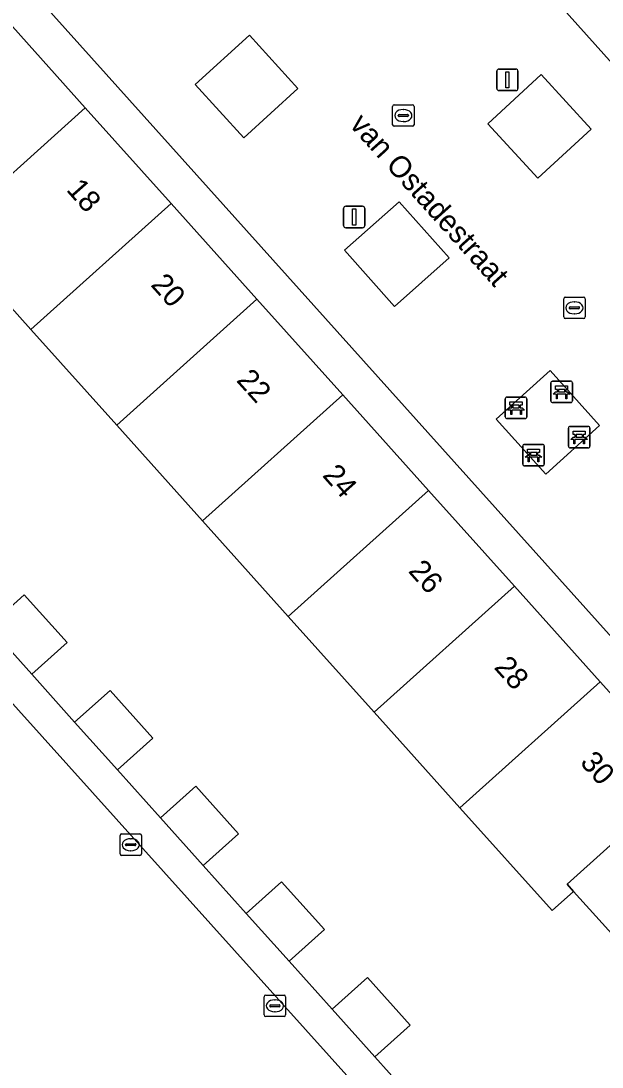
# Model space of a CAD drawing. Extents: x 162172 to 163187, y 382874 to 383685.
# Drawn here: x 162874.04 to 162901.13, y 383327.93 to 383376.66 of the extents above; entities that cross this region are included whole.
import ezdxf

# ---------------------------------------------------------------- set-up
doc = ezdxf.new("R2010")
doc.units = 0
for name, color, linetype in [('IMGEO_Bank', 7, 'Continuous'), ('IMGEO_Erf', 7, 'Continuous'), ('IMGEO_Groenvoorziening', 7, 'Continuous'), ('IMGEO_Kolk', 7, 'Continuous'), ('IMGEO_Lichtmast', 7, 'Continuous'), ('IMGEO_Openbare_ruimte_label', 7, 'Continuous'), ('IMGEO_Pand', 7, 'Continuous'), ('IMGEO_Pand_nummerreeks', 7, 'Continuous'), ('IMGEO_Parkeervlak_open', 7, 'Continuous'), ('IMGEO_Voetpad_open', 7, 'Continuous')]:
    doc.layers.add(name, color=color, linetype=linetype)

msp = doc.modelspace()

# ---------------------------------------------------------------- linework, layer by layer
at = {"layer": 'IMGEO_Bank'}
for p, q in [((162898.742, 383358.95), (162898.742, 383359.791)), ((162898.742, 383359.791), (162898.742, 383358.95)), ((162898.817, 383359.875), (162899.658, 383359.875)), ((162899.658, 383359.875), (162898.817, 383359.875)), ((162899.742, 383359.8), (162899.742, 383358.959)), ((162899.742, 383358.959), (162899.742, 383359.8)), ((162899.051, 383359.381), (162899.051, 383359.487)), ((162899.095, 383359.487), (162899.095, 383359.381)), ((162899.383, 383359.493), (162899.101, 383359.493)), ((162899.101, 383359.375), (162899.383, 383359.375)), ((162899.389, 383359.381), (162899.389, 383359.487)), ((162899.433, 383359.487), (162899.433, 383359.381)), ((162896.618, 383358.21), (162896.618, 383359.051)), ((162896.618, 383359.051), (162896.618, 383358.21)), ((162896.693, 383359.135), (162897.534, 383359.135)), ((162897.534, 383359.135), (162896.693, 383359.135)), ((162897.618, 383359.06), (162897.618, 383358.219)), ((162897.618, 383358.219), (162897.618, 383359.06)), ((162899.667, 383358.875), (162898.826, 383358.875)), ((162898.826, 383358.875), (162899.667, 383358.875)), ((162899.439, 383359.273), (162899.046, 383359.273)), ((162897.315, 383358.533), (162896.922, 383358.533)), ((162896.927, 383358.641), (162896.927, 383358.747)), ((162896.971, 383358.747), (162896.971, 383358.641)), ((162897.259, 383358.753), (162896.977, 383358.753)), ((162896.977, 383358.635), (162897.259, 383358.635)), ((162897.265, 383358.641), (162897.265, 383358.747)), ((162897.309, 383358.747), (162897.309, 383358.641)), ((162897.543, 383358.135), (162896.702, 383358.135)), ((162896.702, 383358.135), (162897.543, 383358.135)), ((162899.561, 383356.843), (162899.561, 383357.684)), ((162899.561, 383357.684), (162899.561, 383356.843)), ((162899.636, 383357.768), (162900.477, 383357.768)), ((162900.477, 383357.768), (162899.636, 383357.768)), ((162899.87, 383357.274), (162899.87, 383357.38)), ((162899.914, 383357.38), (162899.914, 383357.274)), ((162900.202, 383357.386), (162899.92, 383357.386)), ((162900.208, 383357.274), (162900.208, 383357.38)), ((162900.252, 383357.38), (162900.252, 383357.274)), ((162900.561, 383357.693), (162900.561, 383356.852)), ((162900.561, 383356.852), (162900.561, 383357.693)), ((162897.434, 383356.007), (162897.434, 383356.848)), ((162897.434, 383356.848), (162897.434, 383356.007)), ((162897.509, 383356.932), (162898.35, 383356.932)), ((162898.35, 383356.932), (162897.509, 383356.932)), ((162898.434, 383356.857), (162898.434, 383356.016)), ((162898.434, 383356.016), (162898.434, 383356.857)), ((162900.258, 383357.166), (162899.865, 383357.166)), ((162899.92, 383357.268), (162900.202, 383357.268)), ((162897.743, 383356.438), (162897.743, 383356.544)), ((162897.787, 383356.544), (162897.787, 383356.438)), ((162898.075, 383356.55), (162897.793, 383356.55)), ((162897.793, 383356.432), (162898.075, 383356.432)), ((162898.081, 383356.438), (162898.081, 383356.544)), ((162898.125, 383356.544), (162898.125, 383356.438)), ((162900.486, 383356.768), (162899.645, 383356.768)), ((162899.645, 383356.768), (162900.486, 383356.768)), ((162898.359, 383355.932), (162897.518, 383355.932)), ((162897.518, 383355.932), (162898.359, 383355.932)), ((162898.131, 383356.33), (162897.738, 383356.33))]:
    msp.add_line(p, q, dxfattribs=at)
for points in [[(162898.989, 383359.273), (162898.847, 383359.273), (162898.959, 383359.375), (162899.045, 383359.375)], [(162899.045, 383359.493), (162898.959, 383359.493), (162898.959, 383359.654), (162899.522, 383359.654), (162899.522, 383359.493), (162899.439, 383359.493)], [(162899.439, 383359.375), (162899.522, 383359.375), (162899.634, 383359.273), (162899.495, 383359.273)], [(162896.921, 383358.753), (162896.835, 383358.753), (162896.835, 383358.914), (162897.398, 383358.914), (162897.398, 383358.753), (162897.315, 383358.753)], [(162899.039, 383359.266), (162899.039, 383359.059), (162898.996, 383359.059), (162898.996, 383359.266)], [(162899.489, 383359.266), (162899.489, 383359.059), (162899.445, 383359.059), (162899.445, 383359.266)], [(162896.865, 383358.533), (162896.723, 383358.533), (162896.835, 383358.635), (162896.921, 383358.635)], [(162896.915, 383358.526), (162896.915, 383358.319), (162896.872, 383358.319), (162896.872, 383358.526)], [(162897.315, 383358.635), (162897.398, 383358.635), (162897.51, 383358.533), (162897.371, 383358.533)], [(162897.365, 383358.526), (162897.365, 383358.319), (162897.321, 383358.319), (162897.321, 383358.526)], [(162899.864, 383357.386), (162899.778, 383357.386), (162899.778, 383357.547), (162900.341, 383357.547), (162900.341, 383357.386), (162900.258, 383357.386)], [(162899.808, 383357.166), (162899.666, 383357.166), (162899.778, 383357.268), (162899.864, 383357.268)], [(162899.858, 383357.159), (162899.858, 383356.952), (162899.815, 383356.952), (162899.815, 383357.159)], [(162900.258, 383357.268), (162900.341, 383357.268), (162900.453, 383357.166), (162900.314, 383357.166)], [(162900.308, 383357.159), (162900.308, 383356.952), (162900.264, 383356.952), (162900.264, 383357.159)], [(162897.681, 383356.33), (162897.539, 383356.33), (162897.651, 383356.432), (162897.737, 383356.432)], [(162897.737, 383356.55), (162897.651, 383356.55), (162897.651, 383356.711), (162898.214, 383356.711), (162898.214, 383356.55), (162898.131, 383356.55)], [(162898.131, 383356.432), (162898.214, 383356.432), (162898.326, 383356.33), (162898.187, 383356.33)], [(162897.731, 383356.323), (162897.731, 383356.116), (162897.688, 383356.116), (162897.688, 383356.323)], [(162898.181, 383356.323), (162898.181, 383356.116), (162898.137, 383356.116), (162898.137, 383356.323)]]:
    msp.add_lwpolyline(points, dxfattribs=at)
for centre, radius, start, end in [((162898.82, 383359.797), 0.0779, 92.4484, 184.2845), ((162898.82, 383359.797), 0.0779, 92.4484, 184.2845), ((162899.664, 383359.797), 0.0779, 2.4484, 94.2845), ((162899.664, 383359.797), 0.0779, 2.4484, 94.2845), ((162899.044, 383359.486), 0.00671, 2.8957, 87.1043), ((162899.044, 383359.382), 0.00671, 272.8957, 357.1043), ((162899.101, 383359.486), 0.00671, 92.8957, 177.1043), ((162899.101, 383359.382), 0.00671, 182.8957, 267.1043), ((162899.383, 383359.486), 0.00671, 2.8957, 87.1043), ((162899.383, 383359.382), 0.00671, 272.8957, 357.1043), ((162899.44, 383359.486), 0.00671, 92.8957, 177.1043), ((162899.44, 383359.382), 0.00671, 182.8957, 267.1043), ((162896.696, 383359.057), 0.0779, 92.4484, 184.2845), ((162896.696, 383359.057), 0.0779, 92.4484, 184.2845), ((162897.54, 383359.057), 0.0779, 2.4484, 94.2845), ((162897.54, 383359.057), 0.0779, 2.4484, 94.2845), ((162898.82, 383358.953), 0.0779, 182.4484, 274.2845), ((162898.82, 383358.953), 0.0779, 182.4484, 274.2845), ((162898.989, 383359.266), 0.00671, 2.8957, 87.1043), ((162899.046, 383359.266), 0.00671, 92.8957, 177.1043), ((162899.438, 383359.266), 0.00671, 2.8957, 87.1043), ((162899.495, 383359.266), 0.00671, 92.8957, 177.1043), ((162899.664, 383358.953), 0.0779, 272.4484, 4.2845), ((162899.664, 383358.953), 0.0779, 272.4484, 4.2845), ((162896.865, 383358.526), 0.00671, 2.8957, 87.1043), ((162896.922, 383358.526), 0.00671, 92.8957, 177.1043), ((162896.92, 383358.746), 0.00671, 2.8957, 87.1043), ((162896.92, 383358.642), 0.00671, 272.8957, 357.1043), ((162896.977, 383358.746), 0.00671, 92.8957, 177.1043), ((162896.977, 383358.642), 0.00671, 182.8957, 267.1043), ((162897.259, 383358.746), 0.00671, 2.8957, 87.1043), ((162897.259, 383358.642), 0.00671, 272.8957, 357.1043), ((162897.316, 383358.746), 0.00671, 92.8957, 177.1043), ((162897.316, 383358.642), 0.00671, 182.8957, 267.1043), ((162897.314, 383358.526), 0.00671, 2.8957, 87.1043), ((162897.371, 383358.526), 0.00671, 92.8957, 177.1043), ((162896.696, 383358.213), 0.0779, 182.4484, 274.2845), ((162896.696, 383358.213), 0.0779, 182.4484, 274.2845), ((162897.54, 383358.213), 0.0779, 272.4484, 4.2845), ((162897.54, 383358.213), 0.0779, 272.4484, 4.2845), ((162899.639, 383357.69), 0.0779, 92.4484, 184.2845), ((162899.639, 383357.69), 0.0779, 92.4484, 184.2845), ((162899.863, 383357.379), 0.00671, 2.8957, 87.1043), ((162899.92, 383357.379), 0.00671, 92.8957, 177.1043), ((162900.202, 383357.379), 0.00671, 2.8957, 87.1043), ((162900.259, 383357.379), 0.00671, 92.8957, 177.1043), ((162900.483, 383357.69), 0.0779, 2.4484, 94.2845), ((162900.483, 383357.69), 0.0779, 2.4484, 94.2845), ((162897.512, 383356.854), 0.0779, 92.4484, 184.2845), ((162897.512, 383356.854), 0.0779, 92.4484, 184.2845), ((162898.356, 383356.854), 0.0779, 2.4484, 94.2845), ((162898.356, 383356.854), 0.0779, 2.4484, 94.2845), ((162899.639, 383356.846), 0.0779, 182.4484, 274.2845), ((162899.639, 383356.846), 0.0779, 182.4484, 274.2845), ((162899.808, 383357.159), 0.00671, 2.8957, 87.1043), ((162899.865, 383357.159), 0.00671, 92.8957, 177.1043), ((162899.863, 383357.275), 0.00671, 272.8957, 357.1043), ((162899.92, 383357.275), 0.00671, 182.8957, 267.1043), ((162900.202, 383357.275), 0.00671, 272.8957, 357.1043), ((162900.259, 383357.275), 0.00671, 182.8957, 267.1043), ((162900.257, 383357.159), 0.00671, 2.8957, 87.1043), ((162900.314, 383357.159), 0.00671, 92.8957, 177.1043), ((162900.483, 383356.846), 0.0779, 272.4484, 4.2845), ((162900.483, 383356.846), 0.0779, 272.4484, 4.2845), ((162897.736, 383356.543), 0.00671, 2.8957, 87.1043), ((162897.736, 383356.439), 0.00671, 272.8957, 357.1043), ((162897.793, 383356.543), 0.00671, 92.8957, 177.1043), ((162897.793, 383356.439), 0.00671, 182.8957, 267.1043), ((162898.075, 383356.543), 0.00671, 2.8957, 87.1043), ((162898.075, 383356.439), 0.00671, 272.8957, 357.1043), ((162898.132, 383356.543), 0.00671, 92.8957, 177.1043), ((162898.132, 383356.439), 0.00671, 182.8957, 267.1043), ((162897.512, 383356.01), 0.0779, 182.4484, 274.2845), ((162897.512, 383356.01), 0.0779, 182.4484, 274.2845), ((162897.681, 383356.323), 0.00671, 2.8957, 87.1043), ((162897.738, 383356.323), 0.00671, 92.8957, 177.1043), ((162898.13, 383356.323), 0.00671, 2.8957, 87.1043), ((162898.187, 383356.323), 0.00671, 92.8957, 177.1043), ((162898.356, 383356.01), 0.0779, 272.4484, 4.2845), ((162898.356, 383356.01), 0.0779, 272.4484, 4.2845)]:
    msp.add_arc(centre, radius, start, end, dxfattribs=at)
at = {"layer": 'IMGEO_Erf'}
for points in [[(162887.637, 383390.257), (162916.26, 383358.318), (162931.602, 383372.084), (162929.649, 383374.26), (162928.012, 383372.792), (162925.875, 383375.174), (162923.739, 383377.557)], [(162903.209, 383332.339), (162899.796, 383336.109), (162898.798, 383335.214), (162894.502, 383340.002), (162890.503, 383344.459), (162886.505, 383348.915), (162882.506, 383353.371), (162878.508, 383357.827), (162874.51, 383362.283), (162870.511, 383366.739)], [(162872.549, 383348.447), (162874.197, 383349.926), (162876.194, 383347.705), (162874.546, 383346.226), (162876.548, 383343.992), (162878.196, 383345.47), (162880.192, 383343.249), (162878.545, 383341.771), (162880.547, 383339.536), (162882.194, 383341.015), (162884.191, 383338.793), (162882.544, 383337.315), (162884.546, 383335.081), (162886.193, 383336.559), (162888.19, 383334.337), (162886.543, 383332.859), (162888.545, 383330.625), (162890.192, 383332.103), (162892.185, 383329.885), (162890.539, 383328.408), (162892.541, 383326.174)]]:
    msp.add_lwpolyline(points, dxfattribs=at)
at = {"layer": 'IMGEO_Groenvoorziening'}
for points in [[(162886.952, 383373.504), (162884.69, 383375.993), (162882.169, 383373.702), (162884.431, 383371.213)], [(162900.622, 383371.614), (162898.289, 383374.154), (162895.802, 383371.869), (162898.135, 383369.329)], [(162893.996, 383365.614), (162891.675, 383368.233), (162889.128, 383365.976), (162891.449, 383363.357)], [(162901.012, 383357.818), (162898.701, 383360.371), (162896.196, 383358.103), (162898.507, 383355.55)]]:
    msp.add_lwpolyline(points, close=True, dxfattribs=at)
at = {"layer": 'IMGEO_Kolk'}
for p, q in [((162891.366, 383371.823), (162891.366, 383372.675)), ((162891.441, 383372.749), (162892.293, 383372.749)), ((162891.854, 383372.529), (162891.879, 383372.529)), ((162892.367, 383372.675), (162892.367, 383371.823)), ((162891.625, 383372.243), (162891.625, 383372.255)), ((162892.063, 383372.206), (162891.665, 383372.206)), ((162891.668, 383372.292), (162892.066, 383372.292)), ((162891.877, 383371.969), (162891.852, 383371.969)), ((162892.109, 383372.255), (162892.109, 383372.243)), ((162892.293, 383371.749), (162891.441, 383371.749)), ((162899.339, 383362.866), (162899.339, 383363.718)), ((162899.414, 383363.792), (162900.266, 383363.792)), ((162900.34, 383363.718), (162900.34, 383362.866)), ((162899.598, 383363.286), (162899.598, 383363.298)), ((162900.036, 383363.249), (162899.638, 383363.249)), ((162899.641, 383363.335), (162900.039, 383363.335)), ((162899.827, 383363.572), (162899.852, 383363.572)), ((162900.082, 383363.298), (162900.082, 383363.286)), ((162900.266, 383362.792), (162899.414, 383362.792)), ((162899.85, 383363.012), (162899.825, 383363.012)), ((162878.662, 383337.858), (162878.662, 383338.71)), ((162878.737, 383338.784), (162879.589, 383338.784)), ((162878.964, 383338.327), (162879.362, 383338.327)), ((162879.15, 383338.564), (162879.175, 383338.564)), ((162879.663, 383338.71), (162879.663, 383337.858)), ((162878.921, 383338.278), (162878.921, 383338.29)), ((162879.359, 383338.241), (162878.961, 383338.241)), ((162879.173, 383338.004), (162879.148, 383338.004)), ((162879.405, 383338.29), (162879.405, 383338.278)), ((162879.589, 383337.784), (162878.737, 383337.784)), ((162885.378, 383330.355), (162885.378, 383331.207)), ((162885.453, 383331.281), (162886.305, 383331.281)), ((162885.866, 383331.061), (162885.891, 383331.061)), ((162886.379, 383331.207), (162886.379, 383330.355)), ((162885.637, 383330.775), (162885.637, 383330.787)), ((162886.075, 383330.738), (162885.677, 383330.738)), ((162885.68, 383330.824), (162886.078, 383330.824)), ((162886.121, 383330.787), (162886.121, 383330.775)), ((162886.305, 383330.281), (162885.453, 383330.281)), ((162885.889, 383330.501), (162885.864, 383330.501))]:
    msp.add_line(p, q, dxfattribs=at)
for points in [[(162891.366, 383371.823), (162891.366, 383372.675)], [(162891.441, 383372.749), (162892.293, 383372.749)], [(162892.367, 383372.675), (162892.367, 383371.823)], [(162892.293, 383371.749), (162891.441, 383371.749)], [(162899.339, 383362.866), (162899.339, 383363.718)], [(162899.414, 383363.792), (162900.266, 383363.792)], [(162900.34, 383363.718), (162900.34, 383362.866)], [(162900.266, 383362.792), (162899.414, 383362.792)], [(162878.662, 383337.858), (162878.662, 383338.71)], [(162878.737, 383338.784), (162879.589, 383338.784)], [(162879.663, 383338.71), (162879.663, 383337.858)], [(162879.589, 383337.784), (162878.737, 383337.784)], [(162885.378, 383330.355), (162885.378, 383331.207)], [(162885.453, 383331.281), (162886.305, 383331.281)], [(162886.379, 383331.207), (162886.379, 383330.355)], [(162886.305, 383330.281), (162885.453, 383330.281)]]:
    msp.add_lwpolyline(points, dxfattribs=at)
for centre, radius, start, end in [((162891.443, 383372.673), 0.0765, 91.552, 178.448), ((162891.443, 383372.673), 0.0765, 91.552, 178.448), ((162892.291, 383372.673), 0.0765, 1.552, 88.448), ((162892.291, 383372.673), 0.0765, 1.552, 88.448), ((162891.665, 383372.252), 0.0403, 85.8775, 175.7526), ((162891.662, 383372.242), 0.0366, 178.938, 274.7102), ((162892.066, 383372.249), 0.043, 264.8664, 352.4533), ((162892.07, 383372.254), 0.0386, 1.7309, 96.639), ((162891.443, 383371.825), 0.0765, 181.552, 268.448), ((162891.443, 383371.825), 0.0765, 181.552, 268.448), ((162892.291, 383371.825), 0.0765, 271.552, 358.448), ((162892.291, 383371.825), 0.0765, 271.552, 358.448), ((162899.416, 383363.716), 0.0765, 91.552, 178.448), ((162899.416, 383363.716), 0.0765, 91.552, 178.448), ((162900.264, 383363.716), 0.0765, 1.552, 88.448), ((162900.264, 383363.716), 0.0765, 1.552, 88.448), ((162899.638, 383363.295), 0.0403, 85.8775, 175.7526), ((162899.635, 383363.285), 0.0366, 178.938, 274.7102), ((162900.039, 383363.292), 0.043, 264.8664, 352.4533), ((162900.043, 383363.297), 0.0386, 1.7309, 96.639), ((162899.416, 383362.868), 0.0765, 181.552, 268.448), ((162899.416, 383362.868), 0.0765, 181.552, 268.448), ((162900.264, 383362.868), 0.0765, 271.552, 358.448), ((162900.264, 383362.868), 0.0765, 271.552, 358.448), ((162878.739, 383338.708), 0.0765, 91.552, 178.448), ((162878.739, 383338.708), 0.0765, 91.552, 178.448), ((162878.961, 383338.287), 0.0403, 85.8775, 175.7526), ((162879.366, 383338.289), 0.0386, 1.7309, 96.639), ((162879.587, 383338.708), 0.0765, 1.552, 88.448), ((162879.587, 383338.708), 0.0765, 1.552, 88.448), ((162878.739, 383337.86), 0.0765, 181.552, 268.448), ((162878.739, 383337.86), 0.0765, 181.552, 268.448), ((162878.958, 383338.277), 0.0366, 178.938, 274.7102), ((162879.362, 383338.284), 0.043, 264.8664, 352.4533), ((162879.587, 383337.86), 0.0765, 271.552, 358.448), ((162879.587, 383337.86), 0.0765, 271.552, 358.448), ((162885.455, 383331.205), 0.0765, 91.552, 178.448), ((162885.455, 383331.205), 0.0765, 91.552, 178.448), ((162886.303, 383331.205), 0.0765, 1.552, 88.448), ((162886.303, 383331.205), 0.0765, 1.552, 88.448), ((162885.677, 383330.784), 0.0403, 85.8775, 175.7526), ((162885.674, 383330.774), 0.0366, 178.938, 274.7102), ((162886.078, 383330.781), 0.043, 264.8664, 352.4533), ((162886.082, 383330.786), 0.0386, 1.7309, 96.639), ((162885.455, 383330.357), 0.0765, 181.552, 268.448), ((162885.455, 383330.357), 0.0765, 181.552, 268.448), ((162886.303, 383330.357), 0.0765, 271.552, 358.448), ((162886.303, 383330.357), 0.0765, 271.552, 358.448)]:
    msp.add_arc(centre, radius, start, end, dxfattribs=at)
for centre, major_axis, ratio, start_param, end_param in [((162891.853, 383372.249), (-0.387, 0.002), 0.722429, 4.712389, 7.853982), ((162891.878, 383372.249), (-0.39, 0.002), 0.717154, 1.570796, 4.712389), ((162899.826, 383363.292), (-0.387, 0.002), 0.722429, 4.712389, 7.853982), ((162899.851, 383363.292), (-0.39, 0.002), 0.717154, 1.570796, 4.712389), ((162879.149, 383338.284), (-0.387, 0.002), 0.722429, 4.712389, 7.853982), ((162879.174, 383338.284), (-0.39, 0.002), 0.717154, 1.570796, 4.712389), ((162885.865, 383330.781), (-0.387, 0.002), 0.722429, 4.712389, 7.853982), ((162885.89, 383330.781), (-0.39, 0.002), 0.717154, 1.570796, 4.712389)]:
    msp.add_ellipse(centre, major_axis=major_axis, ratio=ratio, start_param=start_param, end_param=end_param, dxfattribs=at)
at = {"layer": 'IMGEO_Lichtmast'}
for p, q in [((162896.318, 383374.41), (162897.108, 383374.41)), ((162897.108, 383374.41), (162896.318, 383374.41)), ((162896.218, 383373.51), (162896.218, 383374.31)), ((162896.218, 383374.31), (162896.218, 383373.51)), ((162897.208, 383374.31), (162897.208, 383373.51)), ((162897.208, 383373.51), (162897.208, 383374.31)), ((162897.108, 383373.41), (162896.318, 383373.41)), ((162896.318, 383373.41), (162897.108, 383373.41)), ((162889.078, 383367.125), (162889.078, 383367.925)), ((162889.078, 383367.925), (162889.078, 383367.125)), ((162889.178, 383368.025), (162889.968, 383368.025)), ((162889.968, 383368.025), (162889.178, 383368.025)), ((162890.068, 383367.925), (162890.068, 383367.125)), ((162890.068, 383367.125), (162890.068, 383367.925)), ((162889.968, 383367.025), (162889.178, 383367.025)), ((162889.178, 383367.025), (162889.968, 383367.025))]:
    msp.add_line(p, q, dxfattribs=at)
for points in [[(162896.638, 383374.285), (162896.788, 383374.285), (162896.788, 383373.535), (162896.638, 383373.535), (162896.638, 383374.285)], [(162889.498, 383367.9), (162889.648, 383367.9), (162889.648, 383367.15), (162889.498, 383367.15), (162889.498, 383367.9)]]:
    msp.add_lwpolyline(points, dxfattribs=at)
for centre, start, end in [((162896.318, 383374.31), 90, 180), ((162896.318, 383374.31), 90, 180), ((162897.108, 383374.31), 0, 90), ((162897.108, 383374.31), 360, 90), ((162896.318, 383373.51), 180, 270), ((162896.318, 383373.51), 180, 270), ((162897.108, 383373.51), 270, 0), ((162897.108, 383373.51), 270, 0), ((162889.178, 383367.925), 90, 180), ((162889.178, 383367.925), 90, 180), ((162889.968, 383367.925), 0, 90), ((162889.968, 383367.925), 360, 90), ((162889.178, 383367.125), 180, 270), ((162889.178, 383367.125), 180, 270), ((162889.968, 383367.125), 270, 0), ((162889.968, 383367.125), 270, 0)]:
    msp.add_arc(centre, 0.1, start, end, dxfattribs=at)
at = {"layer": 'IMGEO_Pand'}
for points in [[(162877.044, 383372.605), (162872.99, 383377.12), (162866.445, 383371.271), (162870.511, 383366.739)], [(162877.044, 383372.605), (162870.511, 383366.739), (162874.51, 383362.283), (162881.044, 383368.151)], [(162878.508, 383357.827), (162885.044, 383363.696), (162881.044, 383368.151), (162874.51, 383362.283)], [(162878.508, 383357.827), (162882.506, 383353.371), (162889.044, 383359.241), (162885.044, 383363.696)], [(162886.505, 383348.915), (162893.044, 383354.787), (162889.044, 383359.241), (162882.506, 383353.371)], [(162886.505, 383348.915), (162890.503, 383344.459), (162897.044, 383350.332), (162893.044, 383354.787)], [(162894.502, 383340.002), (162901.044, 383345.877), (162897.044, 383350.332), (162890.503, 383344.459)], [(162874.197, 383349.926), (162872.549, 383348.447), (162874.546, 383346.226), (162876.194, 383347.705)], [(162894.502, 383340.002), (162898.798, 383335.214), (162899.796, 383336.109), (162899.494, 383336.446), (162905.043, 383341.424), (162901.044, 383345.877)], [(162878.545, 383341.771), (162880.192, 383343.249), (162878.196, 383345.47), (162876.548, 383343.992)], [(162903.209, 383332.339), (162912.561, 383340.731), (162908.868, 383344.847), (162906.371, 383342.613), (162905.043, 383341.424), (162899.494, 383336.446), (162899.796, 383336.109)], [(162880.547, 383339.536), (162882.544, 383337.315), (162884.191, 383338.793), (162882.194, 383341.015)], [(162888.19, 383334.337), (162886.193, 383336.559), (162884.546, 383335.081), (162886.543, 383332.859)], [(162888.545, 383330.625), (162890.539, 383328.408), (162892.185, 383329.885), (162890.192, 383332.103)]]:
    msp.add_lwpolyline(points, close=True, dxfattribs=at)
at = {"layer": 'IMGEO_Parkeervlak_open'}
msp.add_lwpolyline([(162895.162, 383320.942), (162856.135, 383364.326), (162860.348, 383368.115), (162857.54, 383371.237), (162798.204, 383318.046), (162815.123, 383299.172), (162815.965, 383299.314), (162828.499, 383300.83), (162843.549, 383302.649), (162843.706, 383302.686), (162843.036, 383308.139), (162851.601, 383309.192), (162857.334, 383309.83), (162865.781, 383310.872), (162866.43, 383305.611), (162891.656, 383308.468), (162894.87, 383308.939), (162900.797, 383313.985), (162901.094, 383314.238)], close=True, dxfattribs=at)
at = {"layer": 'IMGEO_Voetpad_open'}
for points in [[(162939.61, 383342.798), (162932.493, 383336.403), (162928.791, 383340.514), (162925.113, 383344.6), (162921.434, 383348.685), (162917.733, 383352.796), (162917.452, 383353.152), (162919.375, 383354.875), (162916.26, 383358.318), (162887.637, 383390.257)], [(162874.342, 383378.286), (162906.371, 383342.613), (162908.868, 383344.847), (162912.561, 383340.731), (162916.271, 383336.597), (162919.982, 383332.46), (162921.283, 383330.79), (162928.091, 383323.415), (162929.528, 383321.825), (162934.215, 383316.637), (162934.374, 383316.773), (162934.519, 383316.63), (162934.36, 383316.487), (162934.476, 383316.31)], [(162906.371, 383342.613), (162874.342, 383378.286)], [(162872.99, 383377.12), (162877.044, 383372.605), (162881.044, 383368.151), (162885.044, 383363.696), (162889.044, 383359.241), (162893.044, 383354.787), (162897.044, 383350.332), (162901.044, 383345.877), (162905.043, 383341.424)], [(162798.204, 383318.046), (162857.54, 383371.237), (162860.348, 383368.115), (162856.135, 383364.326), (162895.162, 383320.942)], [(162892.541, 383326.174), (162890.539, 383328.408), (162888.545, 383330.625), (162886.543, 383332.859), (162884.546, 383335.081), (162882.544, 383337.315), (162880.547, 383339.536), (162878.545, 383341.771), (162876.548, 383343.992), (162874.546, 383346.226), (162872.549, 383348.447)]]:
    msp.add_lwpolyline(points, dxfattribs=at)
for points in [[(162886.952, 383373.504), (162884.431, 383371.213), (162882.169, 383373.702), (162884.69, 383375.993)], [(162898.135, 383369.329), (162895.802, 383371.869), (162898.289, 383374.154), (162900.622, 383371.614)], [(162893.996, 383365.614), (162891.449, 383363.357), (162889.128, 383365.976), (162891.675, 383368.233)], [(162901.012, 383357.818), (162898.507, 383355.55), (162896.196, 383358.103), (162898.701, 383360.371)]]:
    msp.add_lwpolyline(points, close=True, dxfattribs=at)

# ---------------------------------------------------------------- texts
at = {"layer": 'IMGEO_Openbare_ruimte_label'}
msp.add_text('van Ostadestraat', height=1, rotation=311.9191, dxfattribs=at).set_placement((162889.322, 383371.793))
msp.add_text('van Ostadestraat', height=1, rotation=311.9191, dxfattribs=at).set_placement((162889.322, 383371.793))
at = {"layer": 'IMGEO_Pand_nummerreeks'}
for s, rotation, p in [('18', 311.3979, (162876.124, 383368.772)), ('20', 311.9224, (162880.056, 383364.342)), ('22', 311.9224, (162884.049, 383359.894)), ('24', 311.5215, (162888.06, 383355.468)), ('26', 311.5656, (162892.06, 383351.01)), ('28', 311.9224, (162896.056, 383346.524)), ('30', 311.6458, (162900.06, 383342.092))]:
    msp.add_text(s, height=1, rotation=rotation, dxfattribs=at).set_placement(p)

doc.saveas('drawing.dxf')
